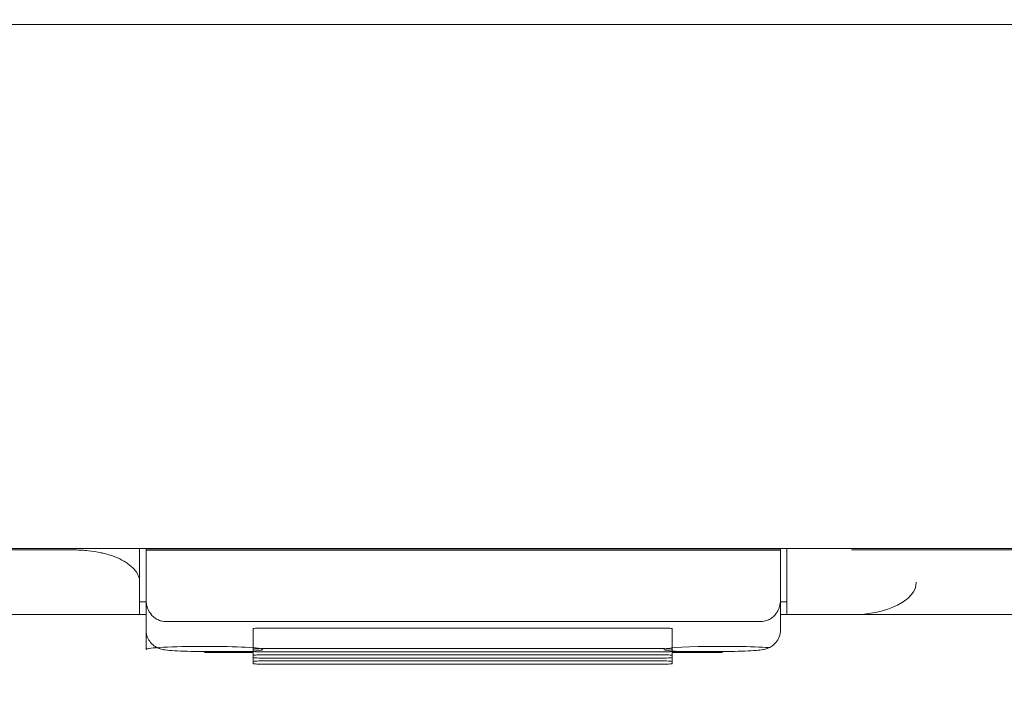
# Model space of a CAD drawing. Header units: millimetres. Extents: x -1114 to 1396, y -630 to 631.
# Tile 279 of 656: x -471 to -456, y 114 to 124. Entities that reach past the tile are written whole.
import ezdxf

# ---------------------------------------------------------------- set-up
doc = ezdxf.new("R2010")
doc.units = ezdxf.units.MM
doc.header["$MEASUREMENT"] = 0

msp = doc.modelspace()

# ---------------------------------------------------------------- linework, layer by layer
at = {"lineweight": 18}
for points, knots in [([(1038.9843, -629.7647), (1038.9843, -629.7647), (-1111.4882, -629.7647), (-1111.4882, -629.7647), (-1111.4882, -629.7647), (-1111.4882, -629.7647), (-1111.4882, 630.7883), (-1111.4882, 630.7883), (-1111.4882, 630.7883), (-1111.4882, 630.7883), (1038.9843, 630.7883), (1038.9843, 630.7883)], [0, 0, 0, 0, 0.3333333, 0.3333333, 0.3333333, 0.3333333, 0.6666667, 0.6666667, 0.6666667, 0.6666667, 1, 1, 1, 1]), ([(-459.4801, 116.0827), (-459.4801, 116.0696), (-459.4801, 116.0566), (-459.4801, 116.0435), (-459.4801, 116.0435), (-459.4801, 115.9764), (-459.4801, 115.91), (-459.4801, 115.8448), (-459.4801, 115.8448), (-459.4801, 115.8122), (-459.4801, 115.7799), (-459.4801, 115.7479), (-459.4801, 115.7479), (-459.4801, 115.7159), (-459.4801, 115.6844), (-459.4801, 115.6534), (-459.4801, 115.6534), (-459.4801, 115.6325), (-459.4801, 115.6119), (-459.4801, 115.5916)], [0, 0, 0, 0, 0.2, 0.2, 0.2, 0.2, 0.4, 0.4, 0.4, 0.4, 0.6, 0.6, 0.6, 0.6, 0.8, 0.8, 0.8, 0.8, 1, 1, 1, 1]), ([(-470.4801, 116.0613), (-473.6751, 116.0613), (-476.8719, 116.0613), (-480.071, 116.0613), (-480.071, 116.0613), (-480.4709, 116.0613), (-480.8709, 116.0613), (-481.2708, 116.0613), (-481.2708, 116.0613), (-481.6708, 116.0613), (-482.0716, 116.0613), (-482.4689, 116.0613), (-482.4689, 116.0613), (-482.8661, 116.0613), (-483.2593, 116.0613), (-483.6427, 116.0613), (-483.6427, 116.0613), (-484.026, 116.0613), (-484.3979, 116.0613), (-484.7584, 116.0613), (-484.7584, 116.0613), (-485.4795, 116.0613), (-486.1633, 116.0613), (-486.8683, 116.0613), (-486.8683, 116.0613), (-487.5733, 116.0613), (-488.2915, 116.0613), (-488.998, 116.0613)], [0, 0, 0, 0, 0.1428571, 0.1428571, 0.1428571, 0.1428571, 0.2857143, 0.2857143, 0.2857143, 0.2857143, 0.4285714, 0.4285714, 0.4285714, 0.4285714, 0.5714286, 0.5714286, 0.5714286, 0.5714286, 0.7142857, 0.7142857, 0.7142857, 0.7142857, 0.8571429, 0.8571429, 0.8571429, 0.8571429, 1, 1, 1, 1]), ([(-469.4801, 115.5613), (-469.4801, 115.5926), (-469.4859, 115.6235), (-469.4973, 115.6539), (-469.4973, 115.6539), (-469.5031, 115.6691), (-469.5102, 115.6842), (-469.5188, 115.6992), (-469.5188, 115.6992), (-469.5274, 115.7142), (-469.5375, 115.7291), (-469.5491, 115.7439), (-469.5491, 115.7439), (-469.5723, 115.7734), (-469.6008, 115.8016), (-469.6347, 115.8284), (-469.6347, 115.8284), (-469.6516, 115.8418), (-469.6699, 115.8549), (-469.6896, 115.8676), (-469.6896, 115.8676), (-469.7093, 115.8803), (-469.7305, 115.8927), (-469.7531, 115.9047), (-469.7531, 115.9047), (-469.7983, 115.9286), (-469.8478, 115.9501), (-469.9018, 115.9693), (-469.9018, 115.9693), (-469.9288, 115.9788), (-469.9569, 115.9878), (-469.9862, 115.9961), (-469.9862, 115.9961), (-470.0008, 116.0003), (-470.0157, 116.0043), (-470.031, 116.0081), (-470.031, 116.0081), (-470.0462, 116.0119), (-470.0618, 116.0156), (-470.0774, 116.019), (-470.0774, 116.019), (-470.14, 116.0328), (-470.205, 116.0433), (-470.2723, 116.0504), (-470.2723, 116.0504), (-470.3059, 116.054), (-470.3402, 116.0567), (-470.3751, 116.0586), (-470.3751, 116.0586), (-470.4099, 116.0604), (-470.4449, 116.0613), (-470.4801, 116.0613)], [0, 0, 0, 0, 0.0769231, 0.0769231, 0.0769231, 0.0769231, 0.1538462, 0.1538462, 0.1538462, 0.1538462, 0.2307692, 0.2307692, 0.2307692, 0.2307692, 0.3076923, 0.3076923, 0.3076923, 0.3076923, 0.3846154, 0.3846154, 0.3846154, 0.3846154, 0.4615385, 0.4615385, 0.4615385, 0.4615385, 0.5384615, 0.5384615, 0.5384615, 0.5384615, 0.6153846, 0.6153846, 0.6153846, 0.6153846, 0.6923077, 0.6923077, 0.6923077, 0.6923077, 0.7692308, 0.7692308, 0.7692308, 0.7692308, 0.8461538, 0.8461538, 0.8461538, 0.8461538, 0.9230769, 0.9230769, 0.9230769, 0.9230769, 1, 1, 1, 1]), ([(-469.4801, 115.5476), (-469.4801, 115.5528), (-469.4801, 115.558), (-469.4801, 115.5632), (-469.4801, 115.5632), (-469.4801, 115.5928), (-469.4801, 115.6232), (-469.4801, 115.6542), (-469.4801, 115.6542), (-469.4801, 115.6852), (-469.4801, 115.7168), (-469.4801, 115.7489), (-469.4801, 115.7489), (-469.4801, 115.7809), (-469.4801, 115.8133), (-469.4801, 115.8459), (-469.4801, 115.8459), (-469.4801, 115.9111), (-469.4801, 115.9774), (-469.4801, 116.0444), (-469.4801, 116.0444), (-469.4801, 116.0541), (-469.4801, 116.0638), (-469.4801, 116.0736)], [0, 0, 0, 0, 0.1666667, 0.1666667, 0.1666667, 0.1666667, 0.3333333, 0.3333333, 0.3333333, 0.3333333, 0.5, 0.5, 0.5, 0.5, 0.6666667, 0.6666667, 0.6666667, 0.6666667, 0.8333333, 0.8333333, 0.8333333, 0.8333333, 1, 1, 1, 1]), ([(-469.3801, 115.2867), (-469.3794, 115.2696), (-469.3788, 115.2525), (-469.3766, 115.2354), (-469.3766, 115.2354), (-469.3745, 115.219), (-469.3711, 115.2027), (-469.3663, 115.1865), (-469.3663, 115.1865), (-469.3618, 115.1709), (-469.3562, 115.1554), (-469.3492, 115.14), (-469.3492, 115.14), (-469.3425, 115.1252), (-469.3345, 115.1105), (-469.3252, 115.0959), (-469.3252, 115.0959), (-469.3053, 115.0647), (-469.2792, 115.0341), (-469.2411, 115.0074), (-469.2411, 115.0074), (-469.231, 115.0004), (-469.2201, 114.9935), (-469.208, 114.9873), (-469.208, 114.9873), (-469.1972, 114.9817), (-469.1855, 114.9765), (-469.1727, 114.9719), (-469.1727, 114.9719), (-469.1587, 114.9668), (-469.1434, 114.9623), (-469.127, 114.9597), (-469.127, 114.9597), (-469.112, 114.9573), (-469.096, 114.9565), (-469.0801, 114.9557)], [0, 0, 0, 0, 0.1111111, 0.1111111, 0.1111111, 0.1111111, 0.2222222, 0.2222222, 0.2222222, 0.2222222, 0.3333333, 0.3333333, 0.3333333, 0.3333333, 0.4444444, 0.4444444, 0.4444444, 0.4444444, 0.5555556, 0.5555556, 0.5555556, 0.5555556, 0.6666667, 0.6666667, 0.6666667, 0.6666667, 0.7777778, 0.7777778, 0.7777778, 0.7777778, 0.8888889, 0.8888889, 0.8888889, 0.8888889, 1, 1, 1, 1]), ([(-459.8801, 114.9557), (-459.8632, 114.9557), (-459.847, 114.9572), (-459.8312, 114.9601), (-459.8312, 114.9601), (-459.8155, 114.963), (-459.8011, 114.967), (-459.7876, 114.9718), (-459.7876, 114.9718), (-459.7809, 114.9742), (-459.7744, 114.9768), (-459.7682, 114.9795), (-459.7682, 114.9795), (-459.762, 114.9823), (-459.7561, 114.9852), (-459.7505, 114.9881), (-459.7505, 114.9881), (-459.7392, 114.9941), (-459.729, 115.0005), (-459.7194, 115.0071), (-459.7194, 115.0071), (-459.7098, 115.0138), (-459.701, 115.0208), (-459.693, 115.0279), (-459.693, 115.0279), (-459.6849, 115.035), (-459.6775, 115.0422), (-459.6707, 115.0496), (-459.6707, 115.0496), (-459.657, 115.0643), (-459.6454, 115.0796), (-459.6354, 115.0951), (-459.6354, 115.0951), (-459.6254, 115.1107), (-459.6171, 115.1264), (-459.6101, 115.1422), (-459.6101, 115.1422), (-459.6032, 115.158), (-459.5976, 115.1739), (-459.5932, 115.1899), (-459.5932, 115.1899), (-459.5843, 115.2218), (-459.5801, 115.2541), (-459.5801, 115.2867)], [0, 0, 0, 0, 0.0909091, 0.0909091, 0.0909091, 0.0909091, 0.1818182, 0.1818182, 0.1818182, 0.1818182, 0.2727273, 0.2727273, 0.2727273, 0.2727273, 0.3636364, 0.3636364, 0.3636364, 0.3636364, 0.4545455, 0.4545455, 0.4545455, 0.4545455, 0.5454545, 0.5454545, 0.5454545, 0.5454545, 0.6363636, 0.6363636, 0.6363636, 0.6363636, 0.7272727, 0.7272727, 0.7272727, 0.7272727, 0.8181818, 0.8181818, 0.8181818, 0.8181818, 0.9090909, 0.9090909, 0.9090909, 0.9090909, 1, 1, 1, 1]), ([(-469.4801, 115.0613), (-469.5931, 115.0613), (-469.7061, 115.0613), (-469.8191, 115.0613), (-469.8191, 115.0613), (-473.7271, 115.0613), (-477.6324, 115.0613), (-481.5342, 115.0613), (-481.5342, 115.0613), (-482.4196, 115.0613), (-483.3047, 115.0613), (-484.2548, 115.0613), (-484.2548, 115.0613), (-485.2049, 115.0613), (-486.2199, 115.0613), (-487.215, 115.0613), (-487.215, 115.0613), (-488.2101, 115.0613), (-489.1853, 115.0613), (-490.1739, 115.0613)], [0, 0, 0, 0, 0.2, 0.2, 0.2, 0.2, 0.4, 0.4, 0.4, 0.4, 0.6, 0.6, 0.6, 0.6, 0.8, 0.8, 0.8, 0.8, 1, 1, 1, 1]), ([(-469.3801, 114.8239), (-469.3795, 114.7826), (-469.372, 114.7445), (-469.3571, 114.7085), (-469.3571, 114.7085), (-469.3459, 114.6815), (-469.3305, 114.6556), (-469.3119, 114.6328), (-469.3119, 114.6328), (-469.2962, 114.6135), (-469.2782, 114.5963), (-469.2587, 114.5818), (-469.2587, 114.5818), (-469.2419, 114.5691), (-469.2239, 114.5584), (-469.2064, 114.55), (-469.2064, 114.55), (-469.1914, 114.5428), (-469.1768, 114.5373), (-469.1636, 114.5331), (-469.1636, 114.5331), (-469.1508, 114.5289), (-469.1394, 114.5261), (-469.1289, 114.5237), (-469.1289, 114.5237), (-469.1128, 114.5202), (-469.0989, 114.5179), (-469.0845, 114.5159), (-469.0845, 114.5159), (-469.0428, 114.51), (-468.9971, 114.5063), (-468.9402, 114.5032), (-468.9402, 114.5032), (-468.8845, 114.5001), (-468.8179, 114.4974), (-468.745, 114.4956), (-468.745, 114.4956), (-468.6752, 114.4938), (-468.5995, 114.4928), (-468.5236, 114.4925), (-468.5236, 114.4925), (-468.5091, 114.4925), (-468.4946, 114.4925), (-468.4801, 114.4925)], [0, 0, 0, 0, 0.0909091, 0.0909091, 0.0909091, 0.0909091, 0.1818182, 0.1818182, 0.1818182, 0.1818182, 0.2727273, 0.2727273, 0.2727273, 0.2727273, 0.3636364, 0.3636364, 0.3636364, 0.3636364, 0.4545455, 0.4545455, 0.4545455, 0.4545455, 0.5454545, 0.5454545, 0.5454545, 0.5454545, 0.6363636, 0.6363636, 0.6363636, 0.6363636, 0.7272727, 0.7272727, 0.7272727, 0.7272727, 0.8181818, 0.8181818, 0.8181818, 0.8181818, 0.9090909, 0.9090909, 0.9090909, 0.9090909, 1, 1, 1, 1]), ([(-467.5262, 114.8548), (-467.5793, 114.8548), (-467.6301, 114.8537), (-467.6677, 114.8517), (-467.6677, 114.8517), (-467.7052, 114.8498), (-467.7262, 114.8471), (-467.7262, 114.8443)], [0, 0, 0, 0, 0.5, 0.5, 0.5, 0.5, 1, 1, 1, 1]), ([(-461.2515, 114.8443), (-461.2515, 114.8471), (-461.2725, 114.8498), (-461.31, 114.8517), (-461.31, 114.8517), (-461.3475, 114.8537), (-461.3984, 114.8548), (-461.4515, 114.8548)], [0, 0, 0, 0, 0.5, 0.5, 0.5, 0.5, 1, 1, 1, 1]), ([(-460.4801, 114.4925), (-460.4346, 114.4925), (-460.3905, 114.4927), (-460.3472, 114.4932), (-460.3472, 114.4932), (-460.2709, 114.4941), (-460.1967, 114.4957), (-460.1304, 114.4981), (-460.1304, 114.4981), (-460.0614, 114.5007), (-460.001, 114.5041), (-459.953, 114.5077), (-459.953, 114.5077), (-459.9125, 114.5107), (-459.8808, 114.5139), (-459.842, 114.5215), (-459.842, 114.5215), (-459.8256, 114.5247), (-459.8078, 114.5288), (-459.7863, 114.5365), (-459.7863, 114.5365), (-459.7688, 114.5428), (-459.7489, 114.5515), (-459.7296, 114.5629), (-459.7296, 114.5629), (-459.7065, 114.5765), (-459.6843, 114.5939), (-459.6647, 114.6142), (-459.6647, 114.6142), (-459.6423, 114.6375), (-459.6234, 114.6646), (-459.6093, 114.6943), (-459.6093, 114.6943), (-459.5938, 114.7268), (-459.5842, 114.7624), (-459.5812, 114.7982), (-459.5812, 114.7982), (-459.5804, 114.8067), (-459.5801, 114.8152), (-459.5801, 114.8239)], [0, 0, 0, 0, 0.1, 0.1, 0.1, 0.1, 0.2, 0.2, 0.2, 0.2, 0.3, 0.3, 0.3, 0.3, 0.4, 0.4, 0.4, 0.4, 0.5, 0.5, 0.5, 0.5, 0.6, 0.6, 0.6, 0.6, 0.7, 0.7, 0.7, 0.7, 0.8, 0.8, 0.8, 0.8, 0.9, 0.9, 0.9, 0.9, 1, 1, 1, 1]), ([(-468.477, 114.4772), (-467.9811, 114.4773), (-467.58, 114.4983), (-467.5801, 114.5243), (-467.5801, 114.5243), (-467.5802, 114.5502), (-467.9814, 114.5713), (-468.4774, 114.5714), (-468.4774, 114.5714), (-468.9733, 114.5715), (-469.377, 114.5505), (-469.38, 114.5246)], [0, 0, 0, 0, 0.3333333, 0.3333333, 0.3333333, 0.3333333, 0.6666667, 0.6666667, 0.6666667, 0.6666667, 1, 1, 1, 1]), ([(-459.7538, 114.5521), (-460.0047, 114.57), (-460.4614, 114.5764), (-460.8489, 114.5672), (-460.8489, 114.5672), (-461.2365, 114.5581), (-461.4495, 114.5361), (-461.3597, 114.5143), (-461.3597, 114.5143), (-461.27, 114.4926), (-460.9019, 114.4771), (-460.477, 114.4772)], [0, 0, 0, 0, 0.3333333, 0.3333333, 0.3333333, 0.3333333, 0.6666667, 0.6666667, 0.6666667, 0.6666667, 1, 1, 1, 1]), ([(-467.5262, 114.5366), (-467.5793, 114.5366), (-467.6301, 114.5355), (-467.6676, 114.5336), (-467.6676, 114.5336), (-467.7052, 114.5316), (-467.7262, 114.529), (-467.7262, 114.5262)], [0, 0, 0, 0, 0.5, 0.5, 0.5, 0.5, 1, 1, 1, 1]), ([(-467.7262, 114.4948), (-467.7262, 114.492), (-467.7052, 114.4893), (-467.6676, 114.4874), (-467.6676, 114.4874), (-467.6301, 114.4854), (-467.5793, 114.4843), (-467.5262, 114.4843)], [0, 0, 0, 0, 0.5, 0.5, 0.5, 0.5, 1, 1, 1, 1]), ([(-467.5262, 114.442), (-467.5793, 114.442), (-467.6301, 114.4408), (-467.6676, 114.4389), (-467.6676, 114.4389), (-467.7052, 114.4369), (-467.7262, 114.4343), (-467.7262, 114.4315)], [0, 0, 0, 0, 0.5, 0.5, 0.5, 0.5, 1, 1, 1, 1]), ([(-461.2515, 114.5262), (-461.2515, 114.529), (-461.2725, 114.5316), (-461.31, 114.5336), (-461.31, 114.5336), (-461.3475, 114.5355), (-461.3984, 114.5366), (-461.4515, 114.5366)], [0, 0, 0, 0, 0.5, 0.5, 0.5, 0.5, 1, 1, 1, 1]), ([(-461.4515, 114.4843), (-461.3984, 114.4843), (-461.3475, 114.4854), (-461.31, 114.4874), (-461.31, 114.4874), (-461.2725, 114.4893), (-461.2515, 114.492), (-461.2515, 114.4948)], [0, 0, 0, 0, 0.5, 0.5, 0.5, 0.5, 1, 1, 1, 1]), ([(-461.2515, 114.4315), (-461.2515, 114.4343), (-461.2725, 114.4369), (-461.31, 114.4389), (-461.31, 114.4389), (-461.3475, 114.4408), (-461.3984, 114.442), (-461.4515, 114.442)], [0, 0, 0, 0, 0.5, 0.5, 0.5, 0.5, 1, 1, 1, 1]), ([(-467.7262, 114.4001), (-467.7262, 114.3973), (-467.7052, 114.3946), (-467.6676, 114.3927), (-467.6676, 114.3927), (-467.6301, 114.3907), (-467.5793, 114.3896), (-467.5262, 114.3896)], [0, 0, 0, 0, 0.5, 0.5, 0.5, 0.5, 1, 1, 1, 1]), ([(-467.5262, 114.3473), (-467.5793, 114.3473), (-467.6301, 114.3462), (-467.6676, 114.3442), (-467.6676, 114.3442), (-467.7052, 114.3422), (-467.7262, 114.3396), (-467.7262, 114.3368)], [0, 0, 0, 0, 0.5, 0.5, 0.5, 0.5, 1, 1, 1, 1]), ([(-467.7262, 114.3054), (-467.7262, 114.3026), (-467.7052, 114.2999), (-467.6676, 114.298), (-467.6676, 114.298), (-467.6301, 114.296), (-467.5793, 114.2949), (-467.5262, 114.2949)], [0, 0, 0, 0, 0.5, 0.5, 0.5, 0.5, 1, 1, 1, 1]), ([(-461.4515, 114.3896), (-461.3984, 114.3896), (-461.3475, 114.3907), (-461.31, 114.3927), (-461.31, 114.3927), (-461.2725, 114.3946), (-461.2515, 114.3973), (-461.2515, 114.4001)], [0, 0, 0, 0, 0.5, 0.5, 0.5, 0.5, 1, 1, 1, 1]), ([(-461.2515, 114.3368), (-461.2515, 114.3396), (-461.2725, 114.3422), (-461.31, 114.3442), (-461.31, 114.3442), (-461.3475, 114.3462), (-461.3984, 114.3473), (-461.4515, 114.3473)], [0, 0, 0, 0, 0.5, 0.5, 0.5, 0.5, 1, 1, 1, 1]), ([(-461.4515, 114.2949), (-461.3984, 114.2949), (-461.3475, 114.296), (-461.31, 114.298), (-461.31, 114.298), (-461.2725, 114.2999), (-461.2515, 114.3026), (-461.2515, 114.3054)], [0, 0, 0, 0, 0.5, 0.5, 0.5, 0.5, 1, 1, 1, 1])]:
    msp.add_open_spline(points, degree=3, knots=knots, dxfattribs=at)
for points in [[(-441.0592, 124.1824), (-441.0592, 124.1824), (-487.896, 124.1824), (-487.896, 124.1824)], [(-436.3773, 116.083), (-436.3773, 116.083), (-492.5828, 116.083), (-492.5828, 116.083)], [(-436.3773, 116.083), (-436.3773, 116.083), (-492.5828, 116.083), (-492.5828, 116.083)], [(-469.4801, 115.5642), (-469.4801, 115.5642), (-469.4801, 116.083), (-469.4801, 116.083)], [(-469.4801, 116.083), (-469.4801, 116.083), (-469.4801, 115.5613), (-469.4801, 115.5613)], [(-469.3801, 116.0805), (-469.3801, 116.0805), (-469.3801, 116.083), (-469.3801, 116.083)], [(-469.3801, 116.0805), (-469.3801, 116.0805), (-469.3801, 116.0589), (-469.3801, 116.0589)], [(-459.5801, 116.0805), (-459.5801, 116.0805), (-469.3801, 116.0805), (-469.3801, 116.0805)], [(-459.5801, 116.083), (-459.5801, 116.083), (-459.5801, 116.0805), (-459.5801, 116.0805)], [(-459.5801, 116.0805), (-459.5801, 116.0805), (-459.5801, 116.0588), (-459.5801, 116.0588)], [(-459.4801, 116.083), (-459.4801, 116.083), (-459.4801, 115.5642), (-459.4801, 115.5642)], [(-459.4801, 115.5613), (-459.4801, 115.5613), (-459.4801, 116.083), (-459.4801, 116.083)], [(-469.3801, 116.0589), (-469.3801, 115.8015), (-469.3801, 115.5441), (-469.3801, 115.2867)], [(-459.5801, 116.0588), (-462.8467, 116.0588), (-466.1134, 116.0588), (-469.3801, 116.0589)], [(-459.5801, 115.2867), (-459.5801, 115.544), (-459.5801, 115.8014), (-459.5801, 116.0588)], [(-439.2773, 116.0613), (-439.2773, 116.0613), (-458.4801, 116.0613), (-458.4801, 116.0613)], [(-469.4801, 115.0614), (-469.4801, 115.228), (-469.4801, 115.3947), (-469.4801, 115.5613)], [(-459.4801, 115.5613), (-459.4801, 115.5613), (-459.4801, 115.0613), (-459.4801, 115.0613)], [(-458.4801, 115.0613), (-457.9278, 115.0613), (-457.4801, 115.2852), (-457.4801, 115.5613)], [(-469.3801, 115.2613), (-469.3801, 115.2613), (-469.4801, 115.2613), (-469.4801, 115.2613)], [(-469.3801, 114.8239), (-469.3801, 114.8239), (-469.3801, 115.2867), (-469.3801, 115.2867)], [(-469.3801, 114.5246), (-469.3801, 114.5246), (-469.3801, 115.2845), (-469.3801, 115.2845)], [(-459.5801, 115.2867), (-459.5801, 115.2867), (-459.5801, 114.8239), (-459.5801, 114.8239)], [(-459.5801, 115.2827), (-459.5801, 115.2827), (-459.5801, 114.8239), (-459.5801, 114.8239)], [(-459.4801, 115.2613), (-459.4801, 115.2613), (-459.5801, 115.2613), (-459.5801, 115.2613)], [(-469.3801, 115.0613), (-469.3801, 115.0613), (-469.4801, 115.0613), (-469.4801, 115.0613)], [(-459.4801, 115.0613), (-459.4801, 115.0613), (-459.5801, 115.0613), (-459.5801, 115.0613)], [(-437.2773, 115.0613), (-437.2773, 115.0613), (-459.4801, 115.0613), (-459.4801, 115.0613)], [(-459.8801, 114.9557), (-459.8801, 114.9557), (-469.0801, 114.9557), (-469.0801, 114.9557)], [(-467.7262, 114.6854), (-467.7262, 114.6854), (-467.7262, 114.8445), (-467.7262, 114.8445)], [(-467.7262, 114.5262), (-467.7262, 114.5262), (-467.7262, 114.8443), (-467.7262, 114.8443)], [(-467.5262, 114.8548), (-467.5262, 114.8548), (-461.4515, 114.8548), (-461.4515, 114.8548)], [(-461.2515, 114.5262), (-461.2515, 114.5262), (-461.2515, 114.8443), (-461.2515, 114.8443)], [(-467.7262, 114.5263), (-467.7262, 114.5263), (-467.7262, 114.6854), (-467.7262, 114.6854)], [(-469.1933, 114.553), (-469.3132, 114.5448), (-469.3788, 114.5349), (-469.38, 114.5246)], [(-468.4801, 114.4929), (-468.4801, 114.4929), (-468.4801, 114.4925), (-468.4801, 114.4925)], [(-468.4801, 114.4925), (-468.4801, 114.4925), (-467.7262, 114.4925), (-467.7262, 114.4925)], [(-467.7231, 114.4772), (-467.7231, 114.4772), (-468.477, 114.4772), (-468.477, 114.4772)], [(-467.7262, 114.5262), (-467.7262, 114.5262), (-467.7262, 114.4948), (-467.7262, 114.4948)], [(-467.7262, 114.4316), (-467.7262, 114.4316), (-467.7262, 114.4948), (-467.7262, 114.4948)], [(-467.7262, 114.4315), (-467.7262, 114.4315), (-467.7262, 114.4948), (-467.7262, 114.4948)], [(-467.7262, 114.4315), (-467.7262, 114.4315), (-467.7262, 114.4001), (-467.7262, 114.4001)], [(-461.4515, 114.5366), (-461.4515, 114.5366), (-467.5262, 114.5366), (-467.5262, 114.5366)], [(-467.5262, 114.4843), (-467.5262, 114.4843), (-461.4515, 114.4843), (-461.4515, 114.4843)], [(-461.4515, 114.442), (-461.4515, 114.442), (-467.5262, 114.442), (-467.5262, 114.442)], [(-461.2516, 114.4925), (-461.2516, 114.4925), (-460.4801, 114.4925), (-460.4801, 114.4925)], [(-461.2515, 114.4948), (-461.2515, 114.4948), (-461.2515, 114.5262), (-461.2515, 114.5262)], [(-461.2515, 114.4315), (-461.2515, 114.4315), (-461.2515, 114.4948), (-461.2515, 114.4948)], [(-461.2515, 114.4001), (-461.2515, 114.4001), (-461.2515, 114.4315), (-461.2515, 114.4315)], [(-460.477, 114.4772), (-460.477, 114.4772), (-461.2485, 114.4772), (-461.2485, 114.4772)], [(-460.4801, 114.4929), (-460.4801, 114.4929), (-460.4801, 114.4925), (-460.4801, 114.4925)], [(-467.7262, 114.3369), (-467.7262, 114.3369), (-467.7262, 114.4001), (-467.7262, 114.4001)], [(-467.7262, 114.3368), (-467.7262, 114.3368), (-467.7262, 114.4001), (-467.7262, 114.4001)], [(-467.7262, 114.3368), (-467.7262, 114.3368), (-467.7262, 114.3054), (-467.7262, 114.3054)], [(-467.5262, 114.3896), (-467.5262, 114.3896), (-461.4515, 114.3896), (-461.4515, 114.3896)], [(-461.4515, 114.3473), (-461.4515, 114.3473), (-467.5262, 114.3473), (-467.5262, 114.3473)], [(-467.5262, 114.2949), (-467.5262, 114.2949), (-461.4515, 114.2949), (-461.4515, 114.2949)], [(-461.2515, 114.3368), (-461.2515, 114.3368), (-461.2515, 114.4001), (-461.2515, 114.4001)], [(-461.2515, 114.3054), (-461.2515, 114.3054), (-461.2515, 114.3368), (-461.2515, 114.3368)]]:
    msp.add_open_spline(points, degree=3, dxfattribs=at)

doc.saveas('drawing.dxf')
